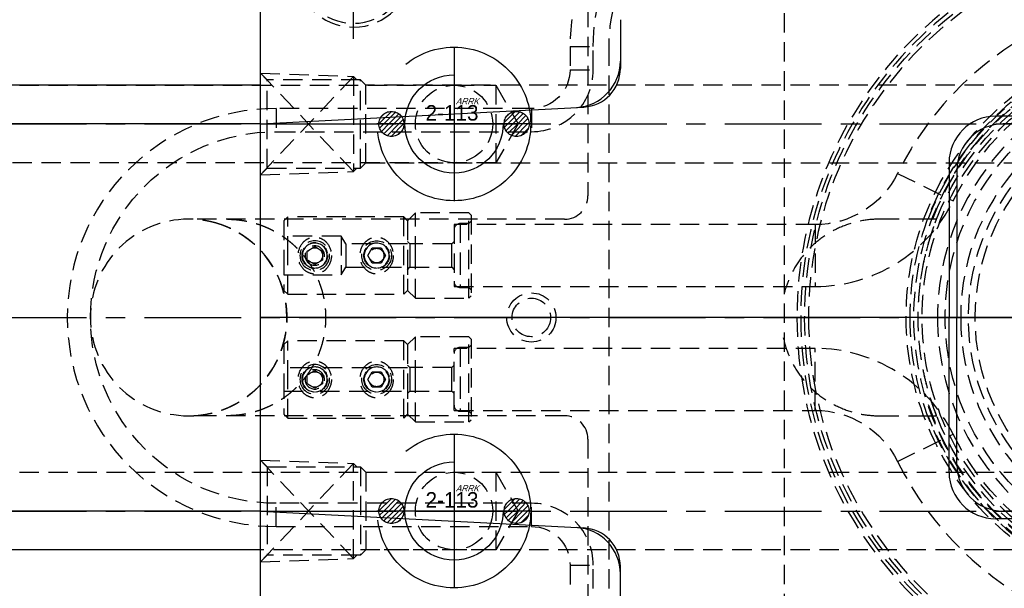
# Model space of a CAD drawing. Extents: x 2651 to 7771, y -1163 to 1075.
# Tile 364 of 490: x 5055 to 5182, y 353 to 426. Entities that reach past the tile are written whole.
import ezdxf

# ---------------------------------------------------------------- set-up
doc = ezdxf.new("R2010")
doc.units = 0
doc.header["$LTSCALE"] = 10
for name, pattern in [('CENTER', [2, 1.25, -0.25, 0.25, -0.25]), ('CNSCEN', [17, 15, -1, 0, -1]), ('CNSHID', [4, 3, -1]), ('HIDDEN', [0.375, 0.25, -0.125])]:
    doc.linetypes.add(name, pattern=pattern)
doc.layers.get('0').update_dxf_attribs({"linetype": 'CONTINUOUS'})
doc.layers.get('Defpoints').update_dxf_attribs({"linetype": 'CONTINUOUS'})
for name, color, linetype in [('15', 7, 'CONTINUOUS'), ('9', 3, 'CONTINUOUS'), ('96', 7, 'CONTINUOUS'), ('97', 7, 'CONTINUOUS'), ('CEN', 1, 'CENTER'), ('COOL', 150, 'HIDDEN'), ('DIM', 3, 'CONTINUOUS'), ('HIDDEN', 6, 'HIDDEN'), ('WL1-HL', 4, 'CNSHID'), ('WOR1-CL', 1, 'CNSCEN'), ('WOR1-DL', 7, 'CONTINUOUS')]:
    doc.layers.add(name, color=color, linetype=linetype)
doc.styles.add('china', font='txt')
doc.styles.get("Standard").update_dxf_attribs({"font": 'romans.shx'})
doc.dimstyles.new('MM& INCH5', dxfattribs={"dimtxt": 5, "dimasz": 2.5, "dimexe": 1, "dimexo": 0.5, "dimtad": 0, "dimrnd": 1.38778e-17, "dimzin": 9, "dimdsep": 46, "dimtxsty": 'Standard', "dimblk": 'CLOSED', "dimcen": 0, "dimclrd": 3, "dimclre": 3, "dimclrt": 3, "dimazin": 2, "dimtfac": 0.75, "dimtofl": 0, "dimtmove": 0, "dimatfit": 3, "dimfxl": 0, "dimtolj": 1, "dimarcsym": 0})

# ---------------------------------------------------------------- blocks, each defined once
blk = doc.blocks.new('*U14', base_point=(1504.62, 1808.95))
for p, q in [((1504.62, 1813.57), (1500.62, 1811.26)), ((1508.62, 1811.26), (1504.62, 1813.57)), ((1500.62, 1811.26), (1500.62, 1806.65)), ((1508.62, 1806.65), (1508.62, 1811.26)), ((1500.62, 1806.65), (1504.62, 1804.34)), ((1504.62, 1804.34), (1508.62, 1806.65))]:
    blk.add_line(p, q)
for radius in [7.5, 7]:
    blk.add_circle((1504.62, 1808.95), radius)
at = {"layer": 'CEN'}
for p, q in [((1504.62, 1817.95), (1504.62, 1799.95)), ((1495.62, 1808.95), (1513.62, 1808.95))]:
    blk.add_line(p, q, dxfattribs=at)
blk = doc.blocks.new('*X15')
at = {"color": 0}
for p, q in [((823.25, 392.63), (825.03, 394.41)), ((823.6, 393.68), (823.98, 394.05)), ((823.96, 392.62), (825.64, 394.3)), ((824.66, 392.62), (826.1, 394.06)), ((825.37, 392.62), (826.46, 393.71)), ((826.08, 392.62), (826.71, 393.25)), ((841.12, 392.82), (842.7, 394.39)), ((841.63, 392.62), (843.36, 394.35)), ((842.34, 392.62), (843.85, 394.13)), ((843.05, 392.62), (844.23, 393.81)), ((843.75, 392.62), (844.51, 393.38)), ((823.36, 392.02), (823.96, 392.62)), ((823.6, 391.56), (824.66, 392.62)), ((823.95, 391.2), (825.37, 392.62)), ((824.41, 390.95), (826.08, 392.62)), ((825, 390.84), (826.78, 392.62)), ((826.78, 392.62), (826.82, 392.66)), ((841.17, 392.16), (841.63, 392.62)), ((841.39, 391.67), (842.34, 392.62)), ((841.71, 391.29), (843.05, 392.62)), ((842.14, 391), (843.75, 392.62)), ((842.69, 390.85), (844.46, 392.62)), ((843.48, 390.93), (844.58, 392.04)), ((844.46, 392.62), (844.67, 392.83)), ((825.97, 391.1), (826.56, 391.69))]:
    blk.add_line(p, q, dxfattribs=at)
blk = doc.blocks.new('113')
at = {"layer": 'WL1-HL'}
for centre, radius in [((90.98, 1693.88), 9.92), ((90.98, 1693.88), 6.35), ((82.88, 1693.88), 1.62), ((99.07, 1693.88), 1.62)]:
    blk.add_circle(centre, radius, dxfattribs=at)
at = {"layer": 'WOR1-CL'}
for p, q in [((90.98, 1703.85), (90.98, 1683.91)), ((100.95, 1693.88), (81.01, 1693.88))]:
    blk.add_line(p, q, dxfattribs=at)
at = {"layer": 'WL1-HL', "xscale": 0.9064739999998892, "yscale": 0.9064739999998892, "zscale": 0.9064739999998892}
blk.add_blockref('*X15', (-664.99, 1337.98), dxfattribs=at)
at = {"layer": '9', "style": 'china'}
blk.add_text('2-113', height=2, dxfattribs=at).set_placement((87.3, 1694.32))
at = {"layer": 'WOR1-DL', "style": 'china', "oblique": 20}
blk.add_text('ARRK', height=0.8, dxfattribs=at).set_placement((91.2, 1696.42))
blk = doc.blocks.new('*D47')
at = {"layer": 'Defpoints', "color": 0}
for p in [(5075.68, 924.64), (5075.68, 850.32), (5205.68, 387.64)]:
    blk.add_point(p, dxfattribs=at)
at = {"layer": 'DIM', "color": 3, "lineweight": -2}
blk.add_line((5075.68, 850.82), (5075.68, 924.64), dxfattribs=at)
at = {"layer": 'DIM', "color": 3, "insert": (5075.68, 947.65), "char_height": 5, "attachment_point": 5, "rotation": 90}
blk.add_mtext('\\A1;130 [5.118]', dxfattribs=at)
blk = doc.blocks.new('_Closed')
at = {"color": 0, "linetype": 'ByBlock', "lineweight": -2}
for p, q in [((-1, 0.167), (0, 0)), ((-1, 0.167), (-1, -0.167)), ((0, 0), (-1, -0.167)), ((0, 0), (-1, 0))]:
    blk.add_line(p, q, dxfattribs=at)
blk = doc.blocks.new('*D48')
at = {"layer": 'Defpoints', "color": 0}
for p in [(5008.68, 924.64), (5008.68, 886.16), (5205.68, 387.64)]:
    blk.add_point(p, dxfattribs=at)
at = {"layer": 'DIM', "color": 3, "lineweight": -2}
blk.add_line((5008.68, 886.66), (5008.68, 924.64), dxfattribs=at)
at = {"layer": 'DIM', "color": 3, "insert": (5008.68, 947.65), "char_height": 5, "attachment_point": 5, "rotation": 90}
blk.add_mtext('\\A1;197 [7.756]', dxfattribs=at)
blk = doc.blocks.new('*D49')
at = {"layer": 'Defpoints', "color": 0}
for p in [(4965.68, 924.64), (4965.68, 912.64), (5205.68, 387.64)]:
    blk.add_point(p, dxfattribs=at)
at = {"layer": 'DIM', "color": 3, "lineweight": -2}
blk.add_line((4965.68, 913.14), (4965.68, 924.64), dxfattribs=at)
at = {"layer": 'DIM', "color": 3, "insert": (4965.68, 948.01), "char_height": 5, "attachment_point": 5, "rotation": 90}
blk.add_mtext('\\A1;240 [9.449]', dxfattribs=at)
blk = doc.blocks.new('*D50')
at = {"layer": 'Defpoints', "color": 0}
for p in [(4930.68, 924.64), (4930.68, 910.64), (5205.68, 387.64)]:
    blk.add_point(p, dxfattribs=at)
at = {"layer": 'DIM', "color": 3, "lineweight": -2}
blk.add_line((4930.68, 911.14), (4930.68, 924.64), dxfattribs=at)
at = {"layer": 'DIM', "color": 3, "insert": (4930.68, 950.39), "char_height": 5, "attachment_point": 5, "rotation": 90}
blk.add_mtext('\\A1;275 [10.827]', dxfattribs=at)
blk = doc.blocks.new('*D77')
at = {"layer": 'Defpoints', "color": 0}
for p in [(5085.68, 924.64), (5085.68, 787.64), (5205.68, 387.64)]:
    blk.add_point(p, dxfattribs=at)
at = {"layer": 'DIM', "color": 3, "lineweight": -2}
blk.add_line((5085.68, 788.14), (5085.68, 924.64), dxfattribs=at)
at = {"layer": 'DIM', "color": 3, "insert": (5085.68, 947.65), "char_height": 5, "attachment_point": 5, "rotation": 90}
blk.add_mtext('\\A1;120 [4.724]', dxfattribs=at)
blk = doc.blocks.new('*D82')
at = {"layer": 'Defpoints', "color": 0}
for p in [(5205.68, 387.64), (5075.68, -70.04), (5075.68, -149.78)]:
    blk.add_point(p, dxfattribs=at)
at = {"layer": 'DIM', "color": 3, "lineweight": -2}
blk.add_line((5075.68, -70.54), (5075.68, -149.78), dxfattribs=at)
at = {"layer": 'DIM', "color": 3, "insert": (5075.68, -172.79), "char_height": 5, "attachment_point": 5, "rotation": 90}
blk.add_mtext('\\A1;130 [5.118]', dxfattribs=at)
blk = doc.blocks.new('*D83')
at = {"layer": 'Defpoints', "color": 0}
for p in [(5205.68, 387.64), (5008.68, -108.88), (5008.68, -149.78)]:
    blk.add_point(p, dxfattribs=at)
at = {"layer": 'DIM', "color": 3, "lineweight": -2}
blk.add_line((5008.68, -109.38), (5008.68, -149.78), dxfattribs=at)
at = {"layer": 'DIM', "color": 3, "insert": (5008.68, -172.79), "char_height": 5, "attachment_point": 5, "rotation": 90}
blk.add_mtext('\\A1;197 [7.756]', dxfattribs=at)
blk = doc.blocks.new('*D104')
at = {"layer": 'Defpoints', "color": 0}
for p in [(4911.37, 797.64), (4996.16, 797.64), (5205.68, 387.64)]:
    blk.add_point(p, dxfattribs=at)
at = {"layer": 'DIM', "color": 3, "lineweight": -2}
blk.add_line((4995.66, 797.64), (4911.37, 797.64), dxfattribs=at)
at = {"layer": 'DIM', "color": 3, "insert": (4885.62, 797.64), "char_height": 5, "attachment_point": 5}
blk.add_mtext('\\A1;410 [16.142]', dxfattribs=at)
blk = doc.blocks.new('*D85')
at = {"layer": 'Defpoints', "color": 0}
for p in [(4911.37, 827.64), (5053, 827.64), (5205.68, 387.64)]:
    blk.add_point(p, dxfattribs=at)
at = {"layer": 'DIM', "color": 3, "lineweight": -2}
blk.add_line((5052.5, 827.64), (4911.37, 827.64), dxfattribs=at)
at = {"layer": 'DIM', "color": 3, "insert": (4885.62, 827.64), "char_height": 5, "attachment_point": 5}
blk.add_mtext('\\A1;440 [17.323]', dxfattribs=at)
blk = doc.blocks.new('*D86')
at = {"layer": 'Defpoints', "color": 0}
for p in [(4911.37, 762.64), (4930.68, 762.64), (5205.68, 387.64)]:
    blk.add_point(p, dxfattribs=at)
at = {"layer": 'DIM', "color": 3, "lineweight": -2}
blk.add_line((4930.18, 762.64), (4911.37, 762.64), dxfattribs=at)
at = {"layer": 'DIM', "color": 3, "insert": (4885.62, 762.64), "char_height": 5, "attachment_point": 5}
blk.add_mtext('\\A1;375 [14.764]', dxfattribs=at)
blk = doc.blocks.new('*D87')
at = {"layer": 'Defpoints', "color": 0}
for p in [(4911.37, 719.64), (4930.68, 719.64), (5205.68, 387.64)]:
    blk.add_point(p, dxfattribs=at)
at = {"layer": 'DIM', "color": 3, "lineweight": -2}
blk.add_line((4930.18, 719.64), (4911.37, 719.64), dxfattribs=at)
at = {"layer": 'DIM', "color": 3, "insert": (4885.62, 719.64), "char_height": 5, "attachment_point": 5}
blk.add_mtext('\\A1;332 [13.071]', dxfattribs=at)
blk = doc.blocks.new('*D88')
at = {"layer": 'Defpoints', "color": 0}
for p in [(4911.37, 655.64), (4930.68, 655.64), (5205.68, 387.64)]:
    blk.add_point(p, dxfattribs=at)
at = {"layer": 'DIM', "color": 3, "lineweight": -2}
blk.add_line((4930.18, 655.64), (4911.37, 655.64), dxfattribs=at)
at = {"layer": 'DIM', "color": 3, "insert": (4885.62, 655.64), "char_height": 5, "attachment_point": 5}
blk.add_mtext('\\A1;268 [10.551]', dxfattribs=at)
blk = doc.blocks.new('*D89')
at = {"layer": 'Defpoints', "color": 0}
for p in [(4911.37, 592.64), (4930.68, 592.64), (5205.68, 387.64)]:
    blk.add_point(p, dxfattribs=at)
at = {"layer": 'DIM', "color": 3, "lineweight": -2}
blk.add_line((4930.18, 592.64), (4911.37, 592.64), dxfattribs=at)
at = {"layer": 'DIM', "color": 3, "insert": (4888, 592.64), "char_height": 5, "attachment_point": 5}
blk.add_mtext('\\A1;205 [8.071]', dxfattribs=at)
blk = doc.blocks.new('*D90')
at = {"layer": 'Defpoints', "color": 0}
for p in [(4911.37, 562.64), (4930.68, 562.64), (5205.68, 387.64)]:
    blk.add_point(p, dxfattribs=at)
at = {"layer": 'DIM', "color": 3, "lineweight": -2}
blk.add_line((4930.18, 562.64), (4911.37, 562.64), dxfattribs=at)
at = {"layer": 'DIM', "color": 3, "insert": (4890.74, 562.64), "char_height": 5, "attachment_point": 5}
blk.add_mtext('\\A1;175 [6.89]', dxfattribs=at)
blk = doc.blocks.new('*D91')
at = {"layer": 'Defpoints', "color": 0}
for p in [(4911.37, 519.64), (4930.68, 519.64), (5205.68, 387.64)]:
    blk.add_point(p, dxfattribs=at)
at = {"layer": 'DIM', "color": 3, "lineweight": -2}
blk.add_line((4930.18, 519.64), (4911.37, 519.64), dxfattribs=at)
at = {"layer": 'DIM', "color": 3, "insert": (4888.36, 519.64), "char_height": 5, "attachment_point": 5}
blk.add_mtext('\\A1;132 [5.197]', dxfattribs=at)
blk = doc.blocks.new('*D92')
at = {"layer": 'Defpoints', "color": 0}
for p in [(4911.37, 455.64), (4930.68, 455.64), (5205.68, 387.64)]:
    blk.add_point(p, dxfattribs=at)
at = {"layer": 'DIM', "color": 3, "lineweight": -2}
blk.add_line((4930.18, 455.64), (4911.37, 455.64), dxfattribs=at)
at = {"layer": 'DIM', "color": 3, "insert": (4890.5, 455.64), "char_height": 5, "attachment_point": 5}
blk.add_mtext('\\A1;68 [2.677]', dxfattribs=at)
blk = doc.blocks.new('*D93')
at = {"layer": 'Defpoints', "color": 0}
for p in [(4911.37, 387.64), (4930.68, 387.64), (5205.68, 387.64)]:
    blk.add_point(p, dxfattribs=at)
at = {"layer": 'DIM', "color": 3, "lineweight": -2}
blk.add_line((4930.18, 387.64), (4911.37, 387.64), dxfattribs=at)
at = {"layer": 'DIM', "color": 3, "insert": (4901.1, 387.64), "char_height": 5, "attachment_point": 5}
blk.add_mtext('\\A1;0 [0]', dxfattribs=at)
blk = doc.blocks.new('*D94')
at = {"layer": 'Defpoints', "color": 0}
for p in [(5205.68, 387.64), (4911.37, 362.64), (4930.68, 362.64)]:
    blk.add_point(p, dxfattribs=at)
at = {"layer": 'DIM', "color": 3, "lineweight": -2}
blk.add_line((4930.18, 362.64), (4911.37, 362.64), dxfattribs=at)
at = {"layer": 'DIM', "color": 3, "insert": (4890.38, 362.64), "char_height": 5, "attachment_point": 5}
blk.add_mtext('\\A1;25 [0.984]', dxfattribs=at)
blk = doc.blocks.new('*D95')
at = {"layer": 'Defpoints', "color": 0}
for p in [(5205.68, 387.64), (4911.37, 319.64), (4930.68, 319.64)]:
    blk.add_point(p, dxfattribs=at)
at = {"layer": 'DIM', "color": 3, "lineweight": -2}
blk.add_line((4930.18, 319.64), (4911.37, 319.64), dxfattribs=at)
at = {"layer": 'DIM', "color": 3, "insert": (4890.5, 319.64), "char_height": 5, "attachment_point": 5}
blk.add_mtext('\\A1;68 [2.677]', dxfattribs=at)
blk = doc.blocks.new('*D96')
at = {"layer": 'Defpoints', "color": 0}
for p in [(5205.68, 387.64), (4911.37, 255.64), (4930.68, 255.64)]:
    blk.add_point(p, dxfattribs=at)
at = {"layer": 'DIM', "color": 3, "lineweight": -2}
blk.add_line((4930.18, 255.64), (4911.37, 255.64), dxfattribs=at)
at = {"layer": 'DIM', "color": 3, "insert": (4888.36, 255.64), "char_height": 5, "attachment_point": 5}
blk.add_mtext('\\A1;132 [5.197]', dxfattribs=at)
blk = doc.blocks.new('*D97')
at = {"layer": 'Defpoints', "color": 0}
for p in [(5205.68, 387.64), (4911.37, 212.64), (4930.68, 212.64)]:
    blk.add_point(p, dxfattribs=at)
at = {"layer": 'DIM', "color": 3, "lineweight": -2}
blk.add_line((4930.18, 212.64), (4911.37, 212.64), dxfattribs=at)
at = {"layer": 'DIM', "color": 3, "insert": (4890.74, 212.64), "char_height": 5, "attachment_point": 5}
blk.add_mtext('\\A1;175 [6.89]', dxfattribs=at)
blk = doc.blocks.new('*D98')
at = {"layer": 'Defpoints', "color": 0}
for p in [(5205.68, 387.64), (4911.37, 182.64), (4930.68, 182.64)]:
    blk.add_point(p, dxfattribs=at)
at = {"layer": 'DIM', "color": 3, "lineweight": -2}
blk.add_line((4930.18, 182.64), (4911.37, 182.64), dxfattribs=at)
at = {"layer": 'DIM', "color": 3, "insert": (4888, 182.64), "char_height": 5, "attachment_point": 5}
blk.add_mtext('\\A1;205 [8.071]', dxfattribs=at)
blk = doc.blocks.new('*D99')
at = {"layer": 'Defpoints', "color": 0}
for p in [(5205.68, 387.64), (4911.37, 162.64), (4930.68, 162.64)]:
    blk.add_point(p, dxfattribs=at)
at = {"layer": 'DIM', "color": 3, "lineweight": -2}
blk.add_line((4930.18, 162.64), (4911.37, 162.64), dxfattribs=at)
at = {"layer": 'DIM', "color": 3, "insert": (4888, 162.64), "char_height": 5, "attachment_point": 5}
blk.add_mtext('\\A1;225 [8.858]', dxfattribs=at)
blk = doc.blocks.new('*D100')
at = {"layer": 'Defpoints', "color": 0}
for p in [(5205.68, 387.64), (4911.37, 119.64), (4930.68, 119.64)]:
    blk.add_point(p, dxfattribs=at)
at = {"layer": 'DIM', "color": 3, "lineweight": -2}
blk.add_line((4930.18, 119.64), (4911.37, 119.64), dxfattribs=at)
at = {"layer": 'DIM', "color": 3, "insert": (4885.62, 119.64), "char_height": 5, "attachment_point": 5}
blk.add_mtext('\\A1;268 [10.551]', dxfattribs=at)
blk = doc.blocks.new('*D101')
at = {"layer": 'Defpoints', "color": 0}
for p in [(5205.68, 387.64), (4911.37, 55.64), (4930.68, 55.64)]:
    blk.add_point(p, dxfattribs=at)
at = {"layer": 'DIM', "color": 3, "lineweight": -2}
blk.add_line((4930.18, 55.64), (4911.37, 55.64), dxfattribs=at)
at = {"layer": 'DIM', "color": 3, "insert": (4885.62, 55.64), "char_height": 5, "attachment_point": 5}
blk.add_mtext('\\A1;332 [13.071]', dxfattribs=at)
blk = doc.blocks.new('*D102')
at = {"layer": 'Defpoints', "color": 0}
for p in [(5205.68, 387.64), (4911.37, 12.64), (4930.68, 12.64)]:
    blk.add_point(p, dxfattribs=at)
at = {"layer": 'DIM', "color": 3, "lineweight": -2}
blk.add_line((4930.18, 12.64), (4911.37, 12.64), dxfattribs=at)
at = {"layer": 'DIM', "color": 3, "insert": (4885.62, 12.64), "char_height": 5, "attachment_point": 5}
blk.add_mtext('\\A1;375 [14.764]', dxfattribs=at)
blk = doc.blocks.new('*D103')
at = {"layer": 'Defpoints', "color": 0}
for p in [(5205.68, 387.64), (4911.37, -22.36), (4996.16, -22.36)]:
    blk.add_point(p, dxfattribs=at)
at = {"layer": 'DIM', "color": 3, "lineweight": -2}
blk.add_line((4995.66, -22.36), (4911.37, -22.36), dxfattribs=at)
at = {"layer": 'DIM', "color": 3, "insert": (4885.62, -22.36), "char_height": 5, "attachment_point": 5}
blk.add_mtext('\\A1;410 [16.142]', dxfattribs=at)
blk = doc.blocks.new('*D105')
at = {"layer": 'Defpoints', "color": 0}
for p in [(4911.37, 859.64), (4982.16, 859.64), (5205.68, 387.64)]:
    blk.add_point(p, dxfattribs=at)
at = {"layer": 'DIM', "color": 3, "lineweight": -2}
blk.add_line((4981.66, 859.64), (4911.37, 859.64), dxfattribs=at)
at = {"layer": 'DIM', "color": 3, "insert": (4885.62, 859.64), "char_height": 5, "attachment_point": 5}
blk.add_mtext('\\A1;472 [18.583]', dxfattribs=at)
blk = doc.blocks.new('*D106')
at = {"layer": 'Defpoints', "color": 0}
for p in [(5205.68, 387.64), (4902.51, -82.36), (4982.16, -82.36)]:
    blk.add_point(p, dxfattribs=at)
at = {"layer": 'DIM', "color": 3, "lineweight": -2}
blk.add_line((4981.66, -82.36), (4902.51, -82.36), dxfattribs=at)
at = {"layer": 'DIM', "color": 3, "insert": (4876.77, -82.36), "char_height": 5, "attachment_point": 5}
blk.add_mtext('\\A1;470 [18.504]', dxfattribs=at)
blk = doc.blocks.new('*D107')
at = {"layer": 'Defpoints', "color": 0}
for p in [(5205.68, 387.64), (4911.37, -47.36), (5053, -47.36)]:
    blk.add_point(p, dxfattribs=at)
at = {"layer": 'DIM', "color": 3, "lineweight": -2}
blk.add_line((5052.5, -47.36), (4911.37, -47.36), dxfattribs=at)
at = {"layer": 'DIM', "color": 3, "insert": (4885.62, -47.36), "char_height": 5, "attachment_point": 5}
blk.add_mtext('\\A1;435 [17.126]', dxfattribs=at)
blk = doc.blocks.new('*D252')
at = {"layer": 'Defpoints', "color": 0}
for p in [(4911.37, 687.64), (4958.18, 687.64), (5205.68, 387.64)]:
    blk.add_point(p, dxfattribs=at)
at = {"layer": 'DIM', "color": 3, "lineweight": -2}
blk.add_line((4957.68, 687.64), (4911.37, 687.64), dxfattribs=at)
at = {"layer": 'DIM', "color": 3, "insert": (4885.62, 687.64), "char_height": 5, "attachment_point": 5}
blk.add_mtext('\\A1;300 [11.811]', dxfattribs=at)
blk = doc.blocks.new('*D253')
at = {"layer": 'Defpoints', "color": 0}
for p in [(4911.37, 487.64), (4958.18, 487.64), (5205.68, 387.64)]:
    blk.add_point(p, dxfattribs=at)
at = {"layer": 'DIM', "color": 3, "lineweight": -2}
blk.add_line((4957.68, 487.64), (4911.37, 487.64), dxfattribs=at)
at = {"layer": 'DIM', "color": 3, "insert": (4888.36, 487.64), "char_height": 5, "attachment_point": 5}
blk.add_mtext('\\A1;100 [3.937]', dxfattribs=at)
blk = doc.blocks.new('*D254')
at = {"layer": 'Defpoints', "color": 0}
for p in [(5205.68, 387.64), (4911.37, 287.64), (4958.18, 287.64)]:
    blk.add_point(p, dxfattribs=at)
at = {"layer": 'DIM', "color": 3, "lineweight": -2}
blk.add_line((4957.68, 287.64), (4911.37, 287.64), dxfattribs=at)
at = {"layer": 'DIM', "color": 3, "insert": (4888.36, 287.64), "char_height": 5, "attachment_point": 5}
blk.add_mtext('\\A1;100 [3.937]', dxfattribs=at)
blk = doc.blocks.new('*D255')
at = {"layer": 'Defpoints', "color": 0}
for p in [(5205.68, 387.64), (4911.37, 87.64), (4958.18, 87.64)]:
    blk.add_point(p, dxfattribs=at)
at = {"layer": 'DIM', "color": 3, "lineweight": -2}
blk.add_line((4957.68, 87.64), (4911.37, 87.64), dxfattribs=at)
at = {"layer": 'DIM', "color": 3, "insert": (4885.62, 87.64), "char_height": 5, "attachment_point": 5}
blk.add_mtext('\\A1;300 [11.811]', dxfattribs=at)
blk = doc.blocks.new('*D299')
at = {"layer": 'Defpoints', "color": 0}
for p in [(5095.68, 924.64), (5095.68, 912.64), (5205.68, 387.64)]:
    blk.add_point(p, dxfattribs=at)
at = {"layer": 'DIM', "color": 3, "lineweight": -2}
blk.add_line((5095.68, 913.14), (5095.68, 924.64), dxfattribs=at)
at = {"layer": 'DIM', "color": 3, "insert": (5095.68, 947.65), "char_height": 5, "attachment_point": 5, "rotation": 90}
blk.add_mtext('\\A1;110 [4.331]', dxfattribs=at)
blk = doc.blocks.new('*D300')
at = {"layer": 'Defpoints', "color": 0}
for p in [(5205.68, 387.64), (5095.68, -137.36), (5095.68, -149.78)]:
    blk.add_point(p, dxfattribs=at)
at = {"layer": 'DIM', "color": 3, "lineweight": -2}
blk.add_line((5095.68, -137.86), (5095.68, -149.78), dxfattribs=at)
at = {"layer": 'DIM', "color": 3, "insert": (5095.68, -172.79), "char_height": 5, "attachment_point": 5, "rotation": 90}
blk.add_mtext('\\A1;110 [4.331]', dxfattribs=at)
blk = doc.blocks.new('A$C069B29F4')
at = {"layer": '15', "color": 7, "linetype": 'HIDDEN'}
for p, q in [((-75, 35), (-75, -35)), ((-100, 13.5), (-101, 12.5)), ((-100, 8), (-100, 13.5)), ((-93.1, 13.5), (-100, 13.5)), ((-93.1, 2.5), (-93.1, 13.5)), ((-92.8, 13.2), (-93.1, 13.5)), ((-92.8, 13.2), (-92.8, 2.8)), ((-101, 12.5), (-101, 8)), ((-93.1, 12.13), (-94.2, 12.13)), ((-92.8, 12.43), (-93.1, 12.13)), ((-100.7, 9.53), (-101, 9.82)), ((-100.7, 9.53), (-100.7, 8)), ((-95.3, 9.53), (-100.7, 9.53)), ((-95, 9.82), (-95.3, 9.53)), ((-95.3, 8), (-95.3, 9.53)), ((-101, 8), (-101, 3.5)), ((-100.7, 8), (-100.7, 6.48)), ((-100, 2.5), (-100, 8)), ((-95.3, 6.48), (-95.3, 8)), ((-101, 6.17), (-100.7, 6.48)), ((-100.7, 6.48), (-95.3, 6.48)), ((-95.3, 6.48), (-95, 6.17)), ((-94.2, 3.88), (-93.1, 3.88)), ((-93.1, 3.88), (-92.8, 3.58)), ((-101, 3.5), (-100, 2.5)), ((-93.1, 2.5), (-92.8, 2.8)), ((-100, 2.5), (-93.1, 2.5)), ((-100, -2.5), (-101, -3.5)), ((-100, -8), (-100, -2.5)), ((-93.1, -2.5), (-100, -2.5)), ((-93.1, -13.5), (-93.1, -2.5)), ((-92.8, -2.8), (-93.1, -2.5)), ((-92.8, -3.57), (-93.1, -3.87)), ((-92.8, -2.8), (-92.8, -13.2)), ((-93.1, -3.87), (-94.2, -3.87)), ((-100.7, -6.47), (-101, -6.18)), ((-95, -6.18), (-95.3, -6.47)), ((-100.7, -6.47), (-100.7, -8)), ((-95.3, -6.47), (-100.7, -6.47)), ((-95.3, -8), (-95.3, -6.47)), ((-101, -8), (-101, -12.5)), ((-100.7, -8), (-100.7, -9.52)), ((-100, -13.5), (-100, -8)), ((-95.3, -9.52), (-95.3, -8)), ((-101, -9.83), (-100.7, -9.52)), ((-100.7, -9.52), (-95.3, -9.52)), ((-95.3, -9.52), (-95, -9.83)), ((-101, -12.5), (-100, -13.5)), ((-94.2, -12.12), (-93.1, -12.12)), ((-93.1, -12.12), (-92.8, -12.42)), ((-100, -13.5), (-93.1, -13.5)), ((-93.1, -13.5), (-92.8, -13.2))]:
    blk.add_line(p, q, dxfattribs=at)
at = {"layer": '15', "color": 252, "linetype": 'HIDDEN'}
for p, q in [((-37.65, 18.61), (-30.48, 15.07)), ((-94.2, 12.13), (-94.2, 8)), ((-48.3, 12), (-48.3, 4)), ((-94.2, 8), (-94.2, 3.88)), ((-94.2, -3.87), (-94.2, -8)), ((-48.3, -12), (-48.3, -4)), ((-94.2, -8), (-94.2, -12.12)), ((-37.65, -18.61), (-30.48, -15.07))]:
    blk.add_line(p, q, dxfattribs=at)
at = {"layer": '15', "color": 2, "linetype": 'HIDDEN'}
for p, q in [((-116.5, 13), (-117, 12.5)), ((-116.5, 8), (-116.5, 13)), ((-101.5, 13), (-116.5, 13)), ((-101.5, 3), (-101.5, 13)), ((-101, 12.5), (-101.5, 13)), ((-117, 12.5), (-117, 8)), ((-101, 12.5), (-101, 3.5)), ((-109.58, 10.5), (-117, 10.5)), ((-109.58, 10.5), (-109.58, 5.5)), ((-109, 9.5), (-109.58, 10.5)), ((-109, 9.5), (-109, 8)), ((-105.69, 9.5), (-109, 9.5)), ((-101, 9.5), (-104.31, 9.5)), ((-117, 8), (-117, 3.5)), ((-116.5, 3), (-116.5, 8)), ((-109, 8), (-109, 6.5)), ((-109.58, 5.5), (-109, 6.5)), ((-109, 6.5), (-105.69, 6.5)), ((-104.31, 6.5), (-101, 6.5)), ((-117, 5.5), (-109.58, 5.5)), ((-117, 3.5), (-116.5, 3)), ((-116.5, 3), (-101.5, 3)), ((-101.5, 3), (-101, 3.5)), ((-116.5, -3), (-117, -3.5)), ((-117, -3.5), (-117, -8)), ((-116.5, -8), (-116.5, -3)), ((-101.5, -3), (-116.5, -3)), ((-101.5, -13), (-101.5, -3)), ((-101, -3.5), (-101.5, -3)), ((-101, -3.5), (-101, -12.5)), ((-113.69, -6.5), (-117, -6.5)), ((-105.69, -6.5), (-112.31, -6.5)), ((-101, -6.5), (-104.31, -6.5)), ((-117, -8), (-117, -12.5)), ((-116.5, -13), (-116.5, -8)), ((-117, -9.5), (-113.69, -9.5)), ((-112.31, -9.5), (-105.69, -9.5)), ((-104.31, -9.5), (-101, -9.5)), ((-117, -12.5), (-116.5, -13)), ((-101.5, -13), (-101, -12.5)), ((-116.5, -13), (-101.5, -13))]:
    blk.add_line(p, q, dxfattribs=at)
at = {"layer": '15', "color": 254, "linetype": 'HIDDEN'}
for p, q in [((-95, 12), (-95, 4)), ((-48.3, 12), (-95, 12)), ((-95, 4), (-48.3, 4)), ((-95, -12), (-95, -4)), ((-48.3, -4), (-95, -4)), ((-95, -12), (-48.3, -12))]:
    blk.add_line(p, q, dxfattribs=at)
at = {"layer": '15', "color": 31, "linetype": 'HIDDEN'}
for p, q in [((-114, 8.58), (-113, 9.15)), ((-113, 9.15), (-112, 8.58)), ((-106.15, 8), (-105.58, 9)), ((-105.58, 9), (-104.42, 9)), ((-104.42, 9), (-103.85, 8)), ((-114, 7.42), (-114, 8.58)), ((-112, 8.58), (-112, 7.42)), ((-105.58, 7), (-106.15, 8)), ((-103.85, 8), (-104.42, 7)), ((-113, 6.85), (-114, 7.42)), ((-112, 7.42), (-113, 6.85)), ((-104.42, 7), (-105.58, 7)), ((-114, -7.42), (-113, -6.85)), ((-114, -8.58), (-114, -7.42)), ((-113, -6.85), (-112, -7.42)), ((-112, -7.42), (-112, -8.58)), ((-106.15, -8), (-105.58, -7)), ((-105.58, -7), (-104.42, -7)), ((-104.42, -7), (-103.85, -8)), ((-113, -9.15), (-114, -8.58)), ((-112, -8.58), (-113, -9.15)), ((-105.58, -9), (-106.15, -8)), ((-103.85, -8), (-104.42, -9)), ((-104.42, -9), (-105.58, -9))]:
    blk.add_line(p, q, dxfattribs=at)
at = {"layer": '15', "color": 53, "linetype": 'HIDDEN', "extrusion": (0, 0, -1)}
for radius in [50.67, 50.17, 49.17, 29.5]:
    blk.add_circle((0, 0), radius, dxfattribs=at)
at = {"layer": '15', "color": 53, "linetype": 'HIDDEN'}
for radius in [49.67, 34.48, 28.5]:
    blk.add_circle((0, 0), radius, dxfattribs=at)
at = {"layer": '15', "color": 252, "linetype": 'HIDDEN', "extrusion": (0, 0, -1)}
blk.add_circle((0, 0), 36.09, dxfattribs=at)
at = {"layer": '15', "color": 254, "linetype": 'HIDDEN', "extrusion": (0, 0, -1)}
blk.add_circle((0, 0), 32.5, dxfattribs=at)
at = {"layer": '15', "color": 254, "linetype": 'HIDDEN'}
blk.add_circle((0, 0), 31.5, dxfattribs=at)
at = {"layer": '15', "color": 252, "linetype": 'HIDDEN'}
for centre, radius in [((0, 0), 27.62), ((-113, 8), 1), ((-113, -8), 1)]:
    blk.add_circle(centre, radius, dxfattribs=at)
at = {"layer": '15', "color": 31, "linetype": 'HIDDEN', "extrusion": (0, 0, -1)}
for centre, radius in [((113, 8), 1.92), ((113, 8), 1.61), ((113, 8), 1.25), ((105, 8), 1.61), ((113, -8), 1.92), ((113, -8), 1.61), ((113, -8), 1.25), ((105, -8), 1.61)]:
    blk.add_circle(centre, radius, dxfattribs=at)
at = {"layer": '15', "color": 2, "linetype": 'HIDDEN'}
for centre in [(-113, 8), (-105, 8), (-113, -8), (-105, -8)]:
    blk.add_circle(centre, 1.65, dxfattribs=at)
at = {"layer": '15', "color": 31, "linetype": 'HIDDEN'}
for centre, radius in [((-105, 8), 1.92), ((-105, 8), 0.938), ((-105, -8), 1.92), ((-105, -8), 0.938)]:
    blk.add_circle(centre, radius, dxfattribs=at)
at = {"layer": '15', "color": 7, "linetype": 'HIDDEN'}
for centre, radius, start, end in [((-53, 35), 22, 108.9246, 180), ((-94.2, 11.33), 0.8, 90, 180), ((-94.2, 4.68), 0.8, 180, 270), ((-94.2, -4.67), 0.8, 90, 180), ((-94.2, -11.32), 0.8, 180, 270)]:
    blk.add_arc(centre, radius, start, end, dxfattribs=at)
at = {"layer": '15', "color": 254, "linetype": 'HIDDEN'}
for centre, radius, start, end in [((0, 0), 42, 0, 153.6913), ((-48.3, 23.88), 19.88, 270, 333.6913), ((0, 0), 42, 206.3087, 0), ((-48.3, -23.88), 19.88, 26.3087, 90)]:
    blk.add_arc(centre, radius, start, end, dxfattribs=at)
at = {"layer": '15', "color": 53, "linetype": 'HIDDEN', "extrusion": (0, 0, -1)}
for start, end in [(21.0769, 180), (180, 343.8506)]:
    blk.add_arc((0, 0), 35.48, start, end, dxfattribs=at)
at = {"layer": '15', "color": 254, "linetype": 'HIDDEN', "extrusion": (0, 0, -1)}
for centre, radius, start, end in [((0, 0), 34, 26.3087, 333.6913), ((48.3, 23.88), 11.88, 206.3087, 270), ((48.3, -23.88), 11.88, 90, 153.6913)]:
    blk.add_arc(centre, radius, start, end, dxfattribs=at)
at = {"layer": '15', "color": 2, "linetype": 'HIDDEN'}
for points, knots in [([(-110.85, 8), (-110.85, 8.6), (-111.06, 9.2), (-111.63, 9.87), (-111.87, 10.05), (-112.4, 10.31), (-112.7, 10.39), (-113.31, 10.39), (-113.61, 10.31), (-114.14, 10.05), (-114.37, 9.87), (-114.94, 9.2), (-115.15, 8.6), (-115.15, 7.39), (-114.94, 6.8), (-114.37, 6.13), (-114.13, 5.95), (-113.6, 5.69), (-113.3, 5.61), (-112.69, 5.61), (-112.39, 5.69), (-111.87, 5.95), (-111.63, 6.13), (-111.07, 6.8), (-110.85, 7.39), (-110.85, 8)], [0, 0, 0, 0, 0.125, 0.125, 0.1875, 0.1875, 0.25, 0.25, 0.3125, 0.3125, 0.375, 0.375, 0.5, 0.5, 0.625, 0.625, 0.6875, 0.6875, 0.75, 0.75, 0.8125, 0.8125, 0.875, 0.875, 1, 1, 1, 1]), ([(-102.85, 8), (-102.85, 8.6), (-103.06, 9.2), (-103.63, 9.87), (-103.87, 10.05), (-104.4, 10.31), (-104.7, 10.39), (-105.31, 10.39), (-105.61, 10.31), (-106.14, 10.05), (-106.37, 9.87), (-106.94, 9.2), (-107.15, 8.6), (-107.15, 7.39), (-106.94, 6.8), (-106.37, 6.13), (-106.13, 5.95), (-105.6, 5.69), (-105.3, 5.61), (-104.69, 5.61), (-104.39, 5.69), (-103.87, 5.95), (-103.63, 6.13), (-103.07, 6.8), (-102.85, 7.39), (-102.85, 8)], [0, 0, 0, 0, 0.125, 0.125, 0.1875, 0.1875, 0.25, 0.25, 0.3125, 0.3125, 0.375, 0.375, 0.5, 0.5, 0.625, 0.625, 0.6875, 0.6875, 0.75, 0.75, 0.8125, 0.8125, 0.875, 0.875, 1, 1, 1, 1]), ([(-112.83, 9.64), (-112.88, 9.65), (-112.94, 9.65), (-113.2, 9.65), (-113.4, 9.61), (-113.58, 9.54)], [0, 0, 0, 0, 0.225177, 0.225177, 1, 1, 1, 1]), ([(-110.85, -8), (-110.85, -7.4), (-111.06, -6.8), (-111.63, -6.13), (-111.87, -5.95), (-112.4, -5.69), (-112.7, -5.61), (-113.31, -5.61), (-113.61, -5.69), (-114.14, -5.95), (-114.37, -6.13), (-114.94, -6.8), (-115.15, -7.4), (-115.15, -8.61), (-114.94, -9.2), (-114.37, -9.87), (-114.13, -10.05), (-113.6, -10.31), (-113.3, -10.39), (-112.69, -10.39), (-112.39, -10.31), (-111.87, -10.05), (-111.63, -9.87), (-111.07, -9.2), (-110.85, -8.61), (-110.85, -8)], [0, 0, 0, 0, 0.125, 0.125, 0.1875, 0.1875, 0.25, 0.25, 0.3125, 0.3125, 0.375, 0.375, 0.5, 0.5, 0.625, 0.625, 0.6875, 0.6875, 0.75, 0.75, 0.8125, 0.8125, 0.875, 0.875, 1, 1, 1, 1]), ([(-102.85, -8), (-102.85, -7.4), (-103.06, -6.8), (-103.63, -6.13), (-103.87, -5.95), (-104.4, -5.69), (-104.7, -5.61), (-105.31, -5.61), (-105.61, -5.69), (-106.14, -5.95), (-106.37, -6.13), (-106.94, -6.8), (-107.15, -7.4), (-107.15, -8.61), (-106.94, -9.2), (-106.37, -9.87), (-106.13, -10.05), (-105.6, -10.31), (-105.3, -10.39), (-104.69, -10.39), (-104.39, -10.31), (-103.87, -10.05), (-103.63, -9.87), (-103.07, -9.2), (-102.85, -8.61), (-102.85, -8)], [0, 0, 0, 0, 0.125, 0.125, 0.1875, 0.1875, 0.25, 0.25, 0.3125, 0.3125, 0.375, 0.375, 0.5, 0.5, 0.625, 0.625, 0.6875, 0.6875, 0.75, 0.75, 0.8125, 0.8125, 0.875, 0.875, 1, 1, 1, 1])]:
    blk.add_open_spline(points, degree=3, knots=knots, dxfattribs=at)
blk.add_open_spline([(-113.52, 6.43), (-113.36, 6.38), (-113.19, 6.35), (-113.01, 6.35)], degree=3, dxfattribs=at)
at = {"layer": '96', "color": 163, "linetype": 'HIDDEN'}
for p, q in [((-33.69, 12.7), (-40, 12.7)), ((-40, -12.7), (-33.69, -12.7))]:
    blk.add_line(p, q, dxfattribs=at)
for centre, radius in [((0, 0), 36.55), ((0, 0), 35.55), ((-85, 0), 3.18), ((-85, 0), 2.49)]:
    blk.add_circle(centre, radius, dxfattribs=at)
at = {"layer": '96', "color": 163, "linetype": 'HIDDEN', "extrusion": (0, 0, -1)}
for radius, start, end in [(36, 20.6573, 339.3427), (35, 21.2758, 338.7242), (35, 8.1338, 21.2794), (35, 338.7206, 347.445)]:
    blk.add_arc((0, 0), radius, start, end, dxfattribs=at)
at = {"layer": '96', "color": 163, "linetype": 'HIDDEN'}
for points, knots in [([(-40, 12.7), (-40.84, 12.7), (-41.66, 12.62), (-43.29, 12.29), (-44.09, 12.05), (-45.63, 11.41), (-46.36, 11.02), (-47.74, 10.1), (-48.39, 9.57), (-49.57, 8.39), (-50.09, 7.76), (-51.02, 6.37), (-51.41, 5.63), (-51.98, 4.27), (-52.18, 3.65), (-52.34, 3.02)], [0, 0, 0, 0, 0.147482, 0.147482, 0.294964, 0.294964, 0.442445, 0.442445, 0.589927, 0.589927, 0.737409, 0.737409, 0.884891, 0.884891, 1, 1, 1, 1]), ([(-32.61, -12.7), (-32.62, -12.7), (-32.64, -12.63), (-32.76, -12.31), (-32.86, -12.06), (-33.09, -11.4), (-33.24, -10.98), (-33.55, -9.97), (-33.72, -9.4), (-34.05, -8.14), (-34.2, -7.47), (-34.48, -6.07), (-34.6, -5.35), (-34.9, -3.09), (-35, -1.57), (-35, 0.76), (-34.97, 1.54), (-34.87, 3.08), (-34.8, 3.83), (-34.51, 6.05), (-34.21, 7.5), (-33.73, 9.37), (-33.56, 9.96), (-33.24, 10.96), (-33.1, 11.39), (-32.74, 12.4), (-32.62, 12.7), (-32.61, 12.7)], [0, 0, 0, 0, 0.0625, 0.0625, 0.125, 0.125, 0.1875, 0.1875, 0.25, 0.25, 0.3125, 0.3125, 0.375, 0.375, 0.5, 0.5, 0.5625, 0.5625, 0.625, 0.625, 0.75, 0.75, 0.8125, 0.8125, 0.875, 0.875, 1, 1, 1, 1]), ([(-52.44, -2.57), (-52.27, -3.35), (-52.04, -4.11), (-51.42, -5.62), (-51.02, -6.36), (-50.1, -7.74), (-49.58, -8.38), (-48.4, -9.57), (-47.75, -10.09), (-46.38, -11.01), (-45.64, -11.41), (-44.1, -12.05), (-43.31, -12.29), (-41.68, -12.62), (-40.84, -12.7), (-40, -12.7)], [0, 0, 0, 0, 0.137931, 0.137931, 0.281609, 0.281609, 0.425287, 0.425287, 0.568966, 0.568966, 0.712644, 0.712644, 0.856322, 0.856322, 1, 1, 1, 1])]:
    blk.add_open_spline(points, degree=3, knots=knots, dxfattribs=at)
for points in [[(-32.61, 12.7), (-32.97, 12.7), (-33.33, 12.7), (-33.69, 12.7)], [(-33.69, -12.7), (-33.33, -12.7), (-32.97, -12.7), (-32.61, -12.7)]]:
    blk.add_open_spline(points, degree=3, dxfattribs=at)
at = {"layer": '97', "color": 2, "linetype": 'HIDDEN'}
for p, q in [((-52.3, 384.3), (-52.3, -105.11)), ((-77.7, 40), (-77.7, 15.7)), ((-80, 35), (-80, 32)), ((-85, 27), (-118, 27)), ((-80.7, 12.7), (-129.3, 12.7)), ((-80.7, -12.7), (-129.3, -12.7)), ((-77.7, -15.7), (-77.7, -40)), ((-118, -27), (-85, -27)), ((-80, -32), (-80, -35))]:
    blk.add_line(p, q, dxfattribs=at)
at = {"layer": '97', "color": 252, "linetype": 'HIDDEN'}
for p, q in [((-80, 35), (-77, 35)), ((-77, 32), (-77, 35)), ((-80, 32), (-77, 32)), ((-118, 27), (-118, 24)), ((-85, 27), (-85, 24)), ((-118, 24), (-85, 24)), ((-85, -24), (-118, -24)), ((-118, -27), (-118, -24)), ((-85, -27), (-85, -24)), ((-80, -32), (-77, -32)), ((-77, -35), (-77, -32))]:
    blk.add_line(p, q, dxfattribs=at)
at = {"layer": '97', "color": 2, "linetype": 'HIDDEN'}
for centre, radius, start, end in [((-53, 35), 27, 108.9246, 180), ((-118, 0), 27, 90, 270), ((-80.7, 15.7), 3, 270, 0), ((-129.3, 0), 12.7, 90, 270), ((-129.3, 0), 12.7, 87.4577, 90), ((-129.3, 0), 12.7, 289.551, 70.449), ((-129.3, 0), 12.7, 270, 272.5423), ((-80.7, -15.7), 3, 0, 90)]:
    blk.add_arc(centre, radius, start, end, dxfattribs=at)
at = {"layer": '97', "color": 252, "linetype": 'HIDDEN', "extrusion": (0, 0, -1)}
for centre, start, end in [((53, 35), 0, 71.0754), ((118, 0), 0, 90), ((118, 0), 270, 0)]:
    blk.add_arc(centre, 24, start, end, dxfattribs=at)
at = {"layer": '97', "color": 2, "linetype": 'HIDDEN', "extrusion": (0, 0, -1)}
for centre, start, end in [((85, 32), 180, 270), ((85, -32), 90, 180)]:
    blk.add_arc(centre, 5, start, end, dxfattribs=at)
at = {"layer": '97', "color": 252, "linetype": 'HIDDEN'}
for centre, start, end in [((-85, 32), 270, 0), ((-85, -32), 0, 90)]:
    blk.add_arc(centre, 8, start, end, dxfattribs=at)
at = {"layer": '97', "color": 2, "linetype": 'HIDDEN'}
for points, knots in [([(-125.08, 11.98), (-125.32, 12.06), (-125.73, 12.2), (-126.37, 12.36), (-126.92, 12.48), (-127.46, 12.57), (-127.87, 12.62), (-128.2, 12.65), (-128.44, 12.67), (-128.63, 12.68), (-128.72, 12.69), (-128.73, 12.69), (-128.74, 12.69)], [0, 0, 0, 0, 0.190654, 0.332305, 0.498535, 0.623624, 0.749395, 0.812897, 0.876233, 0.938661, 0.970116, 1, 1, 1, 1]), ([(-128.74, -12.69), (-128.73, -12.69), (-128.72, -12.69), (-128.63, -12.68), (-128.45, -12.67), (-128.2, -12.65), (-127.88, -12.62), (-127.47, -12.57), (-126.82, -12.46), (-126.21, -12.32), (-125.57, -12.15), (-125.26, -12.04), (-125.09, -11.98)], [0, 0, 0, 0, 0.029776, 0.061055, 0.123375, 0.186282, 0.249051, 0.374582, 0.499923, 0.749708, 0.857004, 1, 1, 1, 1])]:
    blk.add_open_spline(points, degree=3, knots=knots, dxfattribs=at)
for points, weights, knots in [([(-125.05, -11.97), (-122.91, -11.21), (-120.9, -9.93), (-119.34, -8.19), (-116.69, -3.6), (-115.85, 0), (-116.69, 3.6), (-119.34, 8.19), (-120.9, 9.93), (-122.91, 11.21), (-125.05, 11.97)], [0.998998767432, 0.997151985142, 0.997044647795, 1.00248189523, 1.00248189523, 0.99048606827, 1.00248189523, 1.00248189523, 0.997044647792, 0.997151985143, 0.998998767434], [0, 0, 0, 0, 0, 0.286916, 0.286916, 0.286916, 0.713084, 0.713084, 0.713084, 1, 1, 1, 1, 1]), ([(-124.29, 12.69), (-121.12, 12.69), (-117.58, 11.62), (-114.89, 9.09), (-111.71, 3.6), (-110.87, 0), (-111.71, -3.6), (-114.89, -9.09), (-117.58, -11.62), (-121.12, -12.69), (-124.29, -12.69)], [1.00248189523, 1.00248189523, 0.99048606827, 1.00248189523, 1.00248189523, 0.99048606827, 1.00248189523, 1.00248189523, 0.99048606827, 1.00248189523, 1.00248189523], [0, 0, 0, 0, 0, 0.333333, 0.333333, 0.333333, 0.666667, 0.666667, 0.666667, 1, 1, 1, 1, 1])]:
    blk.add_rational_spline(points, weights, degree=4, knots=knots, dxfattribs=at)

msp = doc.modelspace()

# ---------------------------------------------------------------- linework, layer by layer
for p, q in [((5085.684, 387.642), (5085.684, 587.642)), ((5132.192, 426.111), (5132.192, 419.824)), ((5085.684, 417.642), (4930.684, 417.642)), ((5085.684, 412.642), (5127.453, 414.831)), ((5085.684, 412.642), (4930.684, 412.642)), ((5230.684, 413.642), (5180.684, 413.642)), ((5229.684, 412.642), (5181.684, 412.642)), ((5174.684, 407.642), (5174.684, 387.642)), ((5175.684, 406.642), (5175.684, 387.642)), ((5325.684, 387.642), (5085.684, 387.642)), ((5325.684, 387.642), (5085.684, 387.642)), ((5085.684, 187.642), (5085.684, 387.642)), ((5174.684, 367.642), (5174.684, 387.642)), ((5175.684, 368.642), (5175.684, 387.642)), ((5085.684, 362.642), (4930.684, 362.642)), ((5085.684, 362.642), (5127.453, 360.453)), ((5230.684, 361.642), (5180.684, 361.642)), ((5229.684, 362.642), (5181.684, 362.642)), ((5085.684, 357.642), (4930.684, 357.642)), ((5132.192, 349.174), (5132.192, 355.46))]:
    msp.add_line(p, q)
for centre, radius, start, end in [((5126.192, 420.773), 6, 273, 0), ((5127.192, 419.824), 5, 273, 0), ((5180.684, 407.642), 6, 90, 180), ((5181.684, 406.642), 6, 90, 180), ((5181.684, 368.642), 6, 180, 270), ((5180.684, 367.642), 6, 180, 270), ((5126.192, 354.511), 6, 0, 87), ((5127.192, 355.46), 5, 0, 87)]:
    msp.add_arc(centre, radius, start, end)
at = {"layer": 'CEN', "color": 2}
msp.add_line((4930.684, 387.642), (5480.684, 387.642), dxfattribs=at)
at = {"layer": 'COOL'}
for p, q in [((5116.091, 417.642), (5116.091, 407.642)), ((5116.091, 367.642), (5116.091, 357.642))]:
    msp.add_line(p, q, dxfattribs=at)
at = {"layer": 'COOL', "color": 1, "linetype": 'CENTER'}
for p, q in [((4930.684, 412.642), (5118.978, 412.642)), ((5085.684, 412.642), (5309.55, 412.642)), ((4930.684, 362.642), (5118.978, 362.642)), ((5085.684, 362.642), (5309.55, 362.642))]:
    msp.add_line(p, q, dxfattribs=at)
at = {"layer": 'COOL'}
for points in [[(5085.684, 406.092), (5086.534, 406.942), (5086.534, 418.342), (5085.684, 419.192)], [(5085.684, 419.192), (5097.684, 418.789), (5098.131, 418.342)], [(5085.684, 406.092), (5097.684, 418.789), (5097.684, 406.495), (5085.684, 419.192)], [(4968.278, 417.642), (5116.091, 417.642), (5118.978, 412.642), (5116.091, 407.642), (4968.278, 407.642)], [(5086.534, 406.942), (5098.578, 406.942), (5098.578, 418.342), (5086.534, 418.342)], [(5098.578, 406.942), (5099.278, 407.642), (5099.278, 417.642), (5098.578, 418.342)], [(5099.278, 407.642), (5306.663, 407.642), (5309.55, 412.642), (5306.663, 417.642), (5099.278, 417.642)], [(5085.684, 406.092), (5097.684, 406.495), (5098.131, 406.942)], [(5085.684, 369.192), (5086.534, 368.342), (5086.534, 356.942), (5085.684, 356.092)], [(5085.684, 369.192), (5097.684, 368.789), (5098.131, 368.342)], [(5085.684, 369.192), (5097.684, 356.495), (5097.684, 368.789), (5085.684, 356.092)], [(5086.534, 368.342), (5098.578, 368.342), (5098.578, 356.942), (5086.534, 356.942)], [(5098.578, 368.342), (5099.278, 367.642), (5099.278, 357.642), (5098.578, 356.942)], [(4968.278, 367.642), (5116.091, 367.642), (5118.978, 362.642), (5116.091, 357.642), (4968.278, 357.642)], [(5099.278, 367.642), (5306.663, 367.642), (5309.55, 362.642), (5306.663, 357.642), (5099.278, 357.642)], [(5085.684, 356.092), (5097.684, 356.495), (5098.131, 356.942)]]:
    msp.add_lwpolyline(points, dxfattribs=at)
for centre in [(5110.684, 412.642), (5110.684, 362.642)]:
    msp.add_circle(centre, 5, dxfattribs=at)

# ---------------------------------------------------------------- block references
for p in [(5019.705, -1281.238), (5019.705, -1331.238)]:
    msp.add_blockref('113', p, dxfattribs=at)
at = {"layer": 'DIM'}
msp.add_blockref('A$C069B29F4', (5205.684, 387.642), dxfattribs=at)
at = {"layer": 'HIDDEN', "xscale": -1, "rotation": 180}
msp.add_blockref('*U14', (5097.684, 432.642), dxfattribs=at)

# ---------------------------------------------------------------- dimensions: what is measured, and where the dimension line sits
at = {"layer": 'DIM'}
for feature_location, offset, dtype, origin, picture, middle in [((4930.684, 910.642), (0, 14), 1, (5205.684, 387.642), '*D50', (4930.684, 950.386)), ((4965.684, 912.642), (0, 12), 1, (5205.684, 387.642), '*D49', (4965.684, 948.005)), ((5008.684, 886.162), (0, 38.48), 1, (5205.684, 387.642), '*D48', (5008.684, 947.648)), ((5075.684, 850.322), (0, 74.32), 1, (5205.684, 387.642), '*D47', (5075.684, 947.648)), ((5085.684, 787.642), (0, 137), 1, (5205.684, 387.642), '*D77', (5085.684, 947.648)), ((5095.684, 912.642), (0, 12), 1, (5205.684, 387.642), '*D299', (5095.684, 947.648)), ((4982.164, 859.642), (-70.799, 0), 0, (5205.684, 387.642), '*D105', (4885.621, 859.642)), ((5053.004, 827.642), (-141.639, 0), 0, (5205.684, 387.642), '*D85', (4885.621, 827.642)), ((4996.156, 797.642), (-84.791, 0), 0, (5205.684, 387.642), '*D104', (4885.621, 797.642)), ((4930.684, 762.642), (-19.319, 0), 0, (5205.684, 387.642), '*D86', (4885.621, 762.642)), ((4930.684, 719.642), (-19.319, 0), 0, (5205.684, 387.642), '*D87', (4885.621, 719.642)), ((4958.184, 687.642), (-46.819, 0), 0, (5205.684, 387.642), '*D252', (4885.621, 687.642)), ((4930.684, 655.642), (-19.319, 0), 0, (5205.684, 387.642), '*D88', (4885.621, 655.642)), ((4930.684, 592.642), (-19.319, 0), 0, (5205.684, 387.642), '*D89', (4888.002, 592.642)), ((4930.684, 562.642), (-19.319, 0), 0, (5205.684, 387.642), '*D90', (4890.74, 562.642)), ((4930.684, 519.642), (-19.319, 0), 0, (5205.684, 387.642), '*D91', (4888.359, 519.642)), ((4958.184, 487.642), (-46.819, 0), 0, (5205.684, 387.642), '*D253', (4888.359, 487.642)), ((4930.684, 455.642), (-19.319, 0), 0, (5205.684, 387.642), '*D92', (4890.502, 455.642)), ((4930.684085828, 387.642048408), (-19.319027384, 0), 0, (5205.684085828, 387.642048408), '*D93', (4901.097201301, 387.642048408)), ((4982.164, -82.358), (-79.649, 0), 0, (5205.684, 387.642), '*D106', (4876.771, -82.358)), ((4996.156, -22.358), (-84.791, 0), 0, (5205.684, 387.642), '*D103', (4885.621, -22.358)), ((5053.004, -47.358), (-141.639, 0), 0, (5205.684, 387.642), '*D107', (4885.621, -47.358)), ((4930.684, 55.642), (-19.319, 0), 0, (5205.684, 387.642), '*D101', (4885.621, 55.642)), ((4930.684, 12.642), (-19.319, 0), 0, (5205.684, 387.642), '*D102', (4885.621, 12.642)), ((4958.184, 87.642), (-46.819, 0), 0, (5205.684, 387.642), '*D255', (4885.621, 87.642)), ((4930.684, 119.642), (-19.319, 0), 0, (5205.684, 387.642), '*D100', (4885.621, 119.642)), ((4930.684, 182.642), (-19.319, 0), 0, (5205.684, 387.642), '*D98', (4888.002, 182.642)), ((4930.684, 162.642), (-19.319, 0), 0, (5205.684, 387.642), '*D99', (4888.002, 162.642)), ((4930.684, 255.642), (-19.319, 0), 0, (5205.684, 387.642), '*D96', (4888.359, 255.642)), ((4958.184, 287.642), (-46.819, 0), 0, (5205.684, 387.642), '*D254', (4888.359, 287.642)), ((4930.684, 362.642), (-19.319, 0), 0, (5205.684, 387.642), '*D94', (4890.383, 362.642)), ((4930.684, 319.642), (-19.319, 0), 0, (5205.684, 387.642), '*D95', (4890.502, 319.642)), ((4930.684, 212.642), (-19.319, 0), 0, (5205.684, 387.642), '*D97', (4890.74, 212.642)), ((5008.684, -108.878), (0, -40.906), 1, (5205.684, 387.642), '*D83', (5008.684, -172.79)), ((5075.684, -70.038), (0, -79.746), 1, (5205.684, 387.642), '*D82', (5075.684, -172.79)), ((5095.684, -137.358), (0, -12.426), 1, (5205.684, 387.642), '*D300', (5095.684, -172.79))]:
    dim = msp.add_ordinate_dim(feature_location=feature_location, offset=offset, dtype=dtype, origin=origin, dimstyle='MM& INCH5', dxfattribs=at)
    dim.commit()
    dim.dimension.update_dxf_attribs({"geometry": picture, "text_midpoint": middle})

doc.saveas('drawing.dxf')
